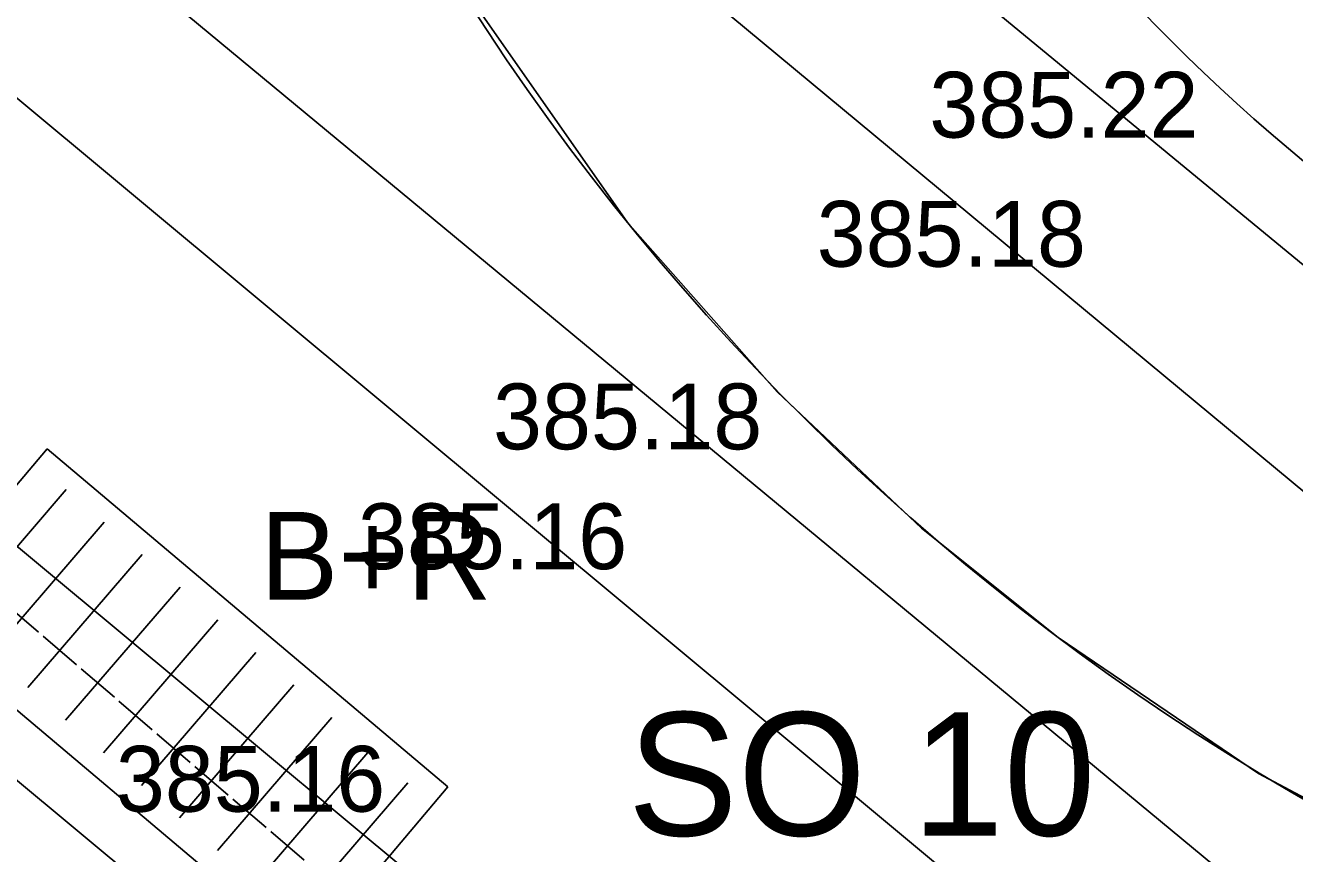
# Model space of a CAD drawing. Extents: x -438233 to -437334, y -1133133 to -1132623.
# Drawn here: x -437522.01 to -437507.55, y -1132717.19 to -1132707.74 of the extents above; entities that cross this region are included whole.
import ezdxf

# ---------------------------------------------------------------- set-up
doc = ezdxf.new("R2010")
doc.units = 0
for name, color, linetype in [('Vrstva 1', 7, 'Continuous'), ('Vrstva 10', 7, 'Continuous'), ('Vrstva 3', 7, 'Continuous'), ('Vrstva 50', 7, 'Continuous')]:
    doc.layers.add(name, color=color, linetype=linetype)

msp = doc.modelspace()

# ---------------------------------------------------------------- linework, layer by layer
at = {"layer": 'Vrstva 1'}
for p, q in [((-437509.213, -1132709.022), (-437509.213, -1132709.022)), ((-437510.496, -1132710.494), (-437510.496, -1132710.494)), ((-437521.766, -1132712.571), (-437523.378, -1132714.481)), ((-437517.198, -1132716.424), (-437521.766, -1132712.571)), ((-437514.184, -1132712.576), (-437514.184, -1132712.576)), ((-437522.85, -1132714.551), (-437521.547, -1132713.034)), ((-437522.418, -1132714.923), (-437521.115, -1132713.406)), ((-437521.986, -1132715.294), (-437520.682, -1132713.777)), ((-437515.723, -1132713.943), (-437515.723, -1132713.943)), ((-437521.554, -1132715.666), (-437520.25, -1132714.149)), ((-437521.863, -1132714.661), (-437522.243, -1132714.335)), ((-437518.809, -1132718.335), (-437523.378, -1132714.481)), ((-437521.121, -1132716.037), (-437519.818, -1132714.52)), ((-437521.431, -1132715.032), (-437521.81, -1132714.706)), ((-437520.689, -1132716.409), (-437519.385, -1132714.892)), ((-437520.999, -1132715.404), (-437521.378, -1132715.078)), ((-437520.257, -1132716.78), (-437518.953, -1132715.263)), ((-437520.567, -1132715.775), (-437520.946, -1132715.449)), ((-437519.824, -1132717.152), (-437518.521, -1132715.635)), ((-437520.134, -1132716.147), (-437520.514, -1132715.821)), ((-437519.392, -1132717.523), (-437518.089, -1132716.007)), ((-437519.702, -1132716.518), (-437520.081, -1132716.192)), ((-437518.96, -1132717.895), (-437517.656, -1132716.378)), ((-437517.198, -1132716.424), (-437518.809, -1132718.335)), ((-437519.27, -1132716.89), (-437519.649, -1132716.564)), ((-437518.481, -1132716.708), (-437518.481, -1132716.708)), ((-437518.837, -1132717.261), (-437519.217, -1132716.936))]:
    msp.add_line(p, q, dxfattribs=at)
msp.add_circle((-437493.643, -1132692.599), 21.662, dxfattribs=at)
msp.add_arc((-437493.643, -1132692.599), 27.66, 199.5045, 254.3601, dxfattribs=at)
at = {"layer": 'Vrstva 10'}
for points in [[(-437518.092, -1132701.7), (-437501.743, -1132715.177)], [(-437519.465, -1132703.071), (-437503.013, -1132716.74)], [(-437522.607, -1132705.602), (-437506.271, -1132719.141)], [(-437523.763, -1132707.194), (-437507.573, -1132720.686)], [(-437526.882, -1132709.709), (-437510.836, -1132723.074)], [(-437528.433, -1132711.085), (-437512.081, -1132724.707)]]:
    msp.add_lwpolyline(points, dxfattribs=at)
at = {"layer": 'Vrstva 50'}
msp.add_lwpolyline([(-437529.859, -1132708.904), (-437520.722, -1132699.97), (-437519.715, -1132701.834), (-437519.097, -1132703.383), (-437517.471, -1132706.667), (-437515.153, -1132709.99), (-437513.447, -1132711.919), (-437511.802, -1132713.477), (-437510.244, -1132714.722), (-437507.961, -1132716.271), (-437505.064, -1132717.815)], dxfattribs=at)

# ---------------------------------------------------------------- texts
at = {"layer": 'Vrstva 1'}
for s, height, p in [('B+R', 1, (-437519.339, -1132714.29)), ('SO 10 ', 1.4063, (-437515.15, -1132716.981))]:
    msp.add_text(s, height=height, dxfattribs=at).set_placement(p)
at = {"layer": 'Vrstva 3'}
for s, p in [('385.22 ', (-437511.713, -1132709.022)), ('385.18 ', (-437512.996, -1132710.494)), ('385.18 ', (-437516.684, -1132712.576)), ('385.16 ', (-437518.223, -1132713.943)), ('385.16 ', (-437520.981, -1132716.708))]:
    msp.add_text(s, height=0.75, dxfattribs=at).set_placement(p)

doc.saveas('drawing.dxf')
